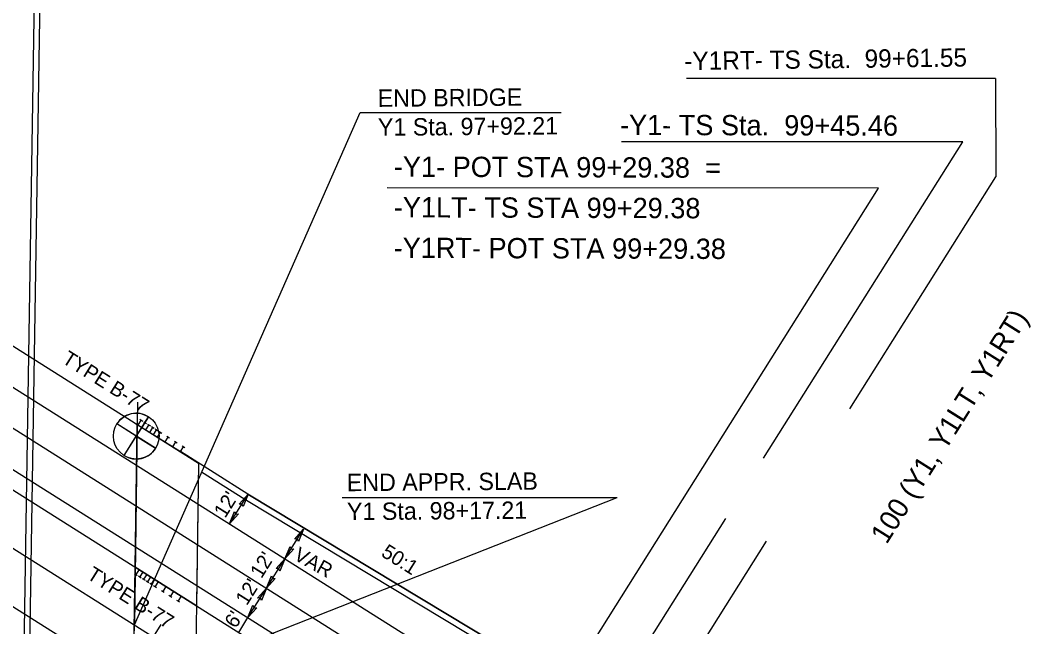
# Model space of a CAD drawing. Extents: x 2389694 to 2405615, y 547005 to 573532.
# Drawn here: x 2397764.3 to 2398113.3, y 553075.7 to 553285 of the extents above; entities that cross this region are included whole.
import ezdxf

# ---------------------------------------------------------------- set-up
doc = ezdxf.new("R2010")
doc.units = 0
for name, color, linetype in [('Boring Cell', 7, 'Continuous'), ('Default', 7, 'Continuous'), ('Old_Level_11', 7, 'Continuous'), ('Old_Level_22', 7, 'Continuous'), ('Prop Approach Slab', 7, 'Continuous'), ('Prop Approach Slab Hatching', 7, 'Continuous'), ('Prop Conc Expressway Gutter', 7, 'Continuous'), ('Prop Dimension', 7, 'Continuous'), ('Prop Dimension Text', 7, 'Continuous'), ('Prop EOT', 7, 'Continuous'), ('Prop Guardrail', 7, 'Continuous'), ('Prop Horizontal Alignment', 7, 'Continuous'), ('Prop Horizontal Alignment Curve and Spiral Data', 7, 'Continuous'), ('Prop Horizontal Alignment Tick Small', 7, 'Continuous'), ('Prop Lane Lines', 7, 'Continuous'), ('Prop SAU III Approach CELL', 7, 'Continuous')]:
    doc.layers.add(name, color=color, linetype=linetype)

# ---------------------------------------------------------------- blocks, each defined once
blk = doc.blocks.new('B02')
at = {"layer": 'Boring Cell'}
for p, q in [((0, -15.81), (0, 15.81)), ((0.1785, 15.81), (0, 15.81)), ((15.81, 0), (-15.81, 0)), ((15.81, 0), (15.81, 0.1785))]:
    blk.add_line(p, q, dxfattribs=at)
for points in [[(0, 15.81), (0, 0), (-15.81, 0)], [(0, -15.81), (0, 0), (15.81, 0)]]:
    blk.add_lwpolyline(points, dxfattribs=at)
blk.add_circle((0, 0), 15.81, dxfattribs=at)
for start, end in [(89.3557361, 180), (270, 0.6442639)]:
    blk.add_arc((0, 0), 15.81, start, end, dxfattribs=at)

msp = doc.modelspace()

# ---------------------------------------------------------------- linework, layer by layer
at = {"layer": 'Default'}
msp.add_line((2397804.86, 553153.2), (2397802.52, 553007.47), dxfattribs=at)
at = {"layer": 'Prop Approach Slab'}
for p, q in [((2397672.16, 553228.99), (2397825.91, 553132.18)), ((2397671.46, 553179.77), (2397825.2, 553082.96)), ((2397804.75, 553145.5), (2397804.04, 553096.29)), ((2397670.86, 553139.97), (2397824.62, 553043.14))]:
    msp.add_line(p, q, dxfattribs=at)
at = {"layer": 'Prop Approach Slab Hatching'}
msp.add_lwpolyline([(2397804.75, 553145.5), (2397825.91, 553132.18), (2397825.2, 553082.96), (2397804.04, 553096.29)], close=True, dxfattribs=at)
at = {"layer": 'Prop Conc Expressway Gutter'}
msp.add_line((2397841.89, 553119.75), (2397927.67, 553068.1), dxfattribs=at)
msp.add_lwpolyline([(2397826.97, 553129.15), (2397841.86, 553119.77)], dxfattribs=at)
at = {"layer": 'Prop Dimension'}
for p, q in [((2397803.75, 553076.38), (2397881.75, 553253.2)), ((2397881.75, 553253.2), (2397951.17, 553253.2)), ((2397804.75, 553145.5), (2397803.75, 553076.38)), ((2397825.91, 553132.18), (2397824.91, 553063.05)), ((2397824.91, 553063.05), (2397970.44, 553120.26)), ((2397836.61, 553111.23), (2397843.02, 553121.41)), ((2397875.49, 553120.26), (2397970.44, 553120.26)), ((2397855.77, 553099.17), (2397862.17, 553109.34)), ((2397849.37, 553089.01), (2397855.77, 553099.17)), ((2397842.98, 553078.86), (2397849.37, 553089.01)), ((2397839.78, 553073.78), (2397842.98, 553078.86)), ((2397802.76, 553007.31), (2397803.75, 553076.38))]:
    msp.add_line(p, q, dxfattribs=at)
for points in [[(2397839.96, 553118.01), (2397843.02, 553121.41), (2397841.28, 553117.15), (2397840.91, 553118.06)], [(2397839.66, 553114.63), (2397836.61, 553111.23), (2397838.34, 553115.49), (2397838.71, 553114.58)], [(2397859.12, 553105.94), (2397862.17, 553109.34), (2397860.44, 553105.08), (2397860.07, 553106)], [(2397858.82, 553102.56), (2397855.77, 553099.17), (2397857.5, 553103.42), (2397857.87, 553102.51)], [(2397852.71, 553095.77), (2397855.77, 553099.17), (2397854.03, 553094.91), (2397853.66, 553095.82)], [(2397852.43, 553092.41), (2397849.37, 553089.01), (2397851.11, 553093.27), (2397851.48, 553092.35)], [(2397846.32, 553085.62), (2397849.37, 553089.01), (2397847.64, 553084.76), (2397847.27, 553085.67)], [(2397846.03, 553082.25), (2397842.98, 553078.86), (2397844.71, 553083.11), (2397845.08, 553082.2)]]:
    msp.add_lwpolyline(points, close=True, dxfattribs=at)
at = {"layer": 'Prop EOT'}
for p, q in [((2397759.5, 552671.75), (2397782.16, 554116.88)), ((2397761.5, 552671.72), (2397784.16, 554116.85)), ((2396983.48, 553620.08), (2397932.08, 553022.75)), ((2397640.1, 553234.97), (2397944.87, 553043.06)), ((2397842.92, 553121.47), (2397928.7, 553069.81)), ((2397825.2, 553082.96), (2397841.06, 553072.97))]:
    msp.add_line(p, q, dxfattribs=at)
at = {"layer": 'Prop Guardrail'}
for p, q in [((2397842.92, 553121.47), (2397819.64, 553136.13)), ((2397928.73, 553069.87), (2397842.92, 553121.47)), ((2397819.91, 553086.29), (2397841.06, 553072.97))]:
    msp.add_line(p, q, dxfattribs=at)
at = {"layer": 'Prop Horizontal Alignment'}
msp.add_line((2396971.22, 553600.62), (2397933.44, 552994.72), dxfattribs=at)
at = {"layer": 'Prop Horizontal Alignment Curve and Spiral Data'}
for p, q in [((2398101.12, 553264.87), (2397994.46, 553264.87)), ((2398101.12, 553264.87), (2398101.23, 553231)), ((2398089.78, 553243), (2397971.93, 553243)), ((2398021.03, 553133.83), (2398089.78, 553243)), ((2398050.8, 553150.91), (2398101.23, 553231)), ((2398060.71, 553227.02), (2397891.09, 553227.1)), ((2397932.88, 553024.02), (2398060.71, 553227.02)), ((2397932.64, 552993.45), (2398007.97, 553113.08)), ((2397933.99, 552965.41), (2398022.02, 553105.21))]:
    msp.add_line(p, q, dxfattribs=at)
at = {"layer": 'Prop Horizontal Alignment Tick Small'}
msp.add_line((2397810.35, 553072.23), (2397813.01, 553076.46), dxfattribs=at)
at = {"layer": 'Prop Lane Lines'}
msp.add_line((2396989.87, 553630.23), (2397938.47, 553032.9), dxfattribs=at)
at = {"layer": 'Prop SAU III Approach CELL'}
for p, q in [((2397803.77, 553146.12), (2397819.64, 553136.13)), ((2397805.09, 553145.29), (2397806.16, 553146.98)), ((2397805.67, 553147.28), (2397806.64, 553146.67)), ((2397806.41, 553144.45), (2397807.48, 553146.15)), ((2397806.99, 553146.45), (2397807.96, 553145.84)), ((2397807.74, 553143.62), (2397808.8, 553145.31)), ((2397808.32, 553145.62), (2397809.29, 553145.01)), ((2397809.64, 553144.79), (2397810.61, 553144.18)), ((2397809.06, 553142.79), (2397810.12, 553144.48)), ((2397810.38, 553141.96), (2397811.45, 553143.65)), ((2397810.96, 553143.95), (2397811.93, 553143.34)), ((2397811.7, 553141.12), (2397812.77, 553142.82)), ((2397812.28, 553143.12), (2397813.25, 553142.51)), ((2397814.35, 553139.46), (2397815.41, 553141.15)), ((2397814.93, 553141.46), (2397815.9, 553140.85)), ((2397816.99, 553137.79), (2397818.06, 553139.49)), ((2397817.57, 553139.79), (2397818.54, 553139.18)), ((2397819.64, 553136.13), (2397820.7, 553137.82)), ((2397820.22, 553138.13), (2397821.19, 553137.52)), ((2397804.04, 553096.29), (2397819.91, 553086.29)), ((2397803.81, 553094.07), (2397804.78, 553093.45)), ((2397805.36, 553095.45), (2397804.3, 553093.76)), ((2397805.13, 553093.23), (2397806.1, 553092.62)), ((2397806.69, 553094.62), (2397805.62, 553092.93)), ((2397806.46, 553092.4), (2397807.43, 553091.79)), ((2397808.01, 553093.79), (2397806.94, 553092.09)), ((2397809.33, 553092.95), (2397808.26, 553091.26)), ((2397807.78, 553091.57), (2397808.75, 553090.96)), ((2397809.1, 553090.74), (2397810.07, 553090.12)), ((2397810.65, 553092.12), (2397809.59, 553090.43)), ((2397810.42, 553089.9), (2397811.39, 553089.29)), ((2397811.97, 553091.29), (2397810.91, 553089.6)), ((2397814.62, 553089.62), (2397813.55, 553087.93)), ((2397813.07, 553088.24), (2397814.04, 553087.63)), ((2397815.71, 553086.57), (2397816.68, 553085.96)), ((2397817.26, 553087.96), (2397816.2, 553086.27)), ((2397819.91, 553086.29), (2397818.84, 553084.6)), ((2397818.36, 553084.91), (2397819.33, 553084.3))]:
    msp.add_line(p, q, dxfattribs=at)

# ---------------------------------------------------------------- block references
at = {"layer": 'Boring Cell', "xscale": 0.5, "yscale": 0.5, "rotation": -32.16749301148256}
msp.add_blockref('B02', (2397804.4, 553141.49), dxfattribs=at)

# ---------------------------------------------------------------- texts
at = {"layer": 'Old_Level_11'}
for s, p in [('END BRIDGE', (2397887.79, 553255.09)), ('Y1 Sta. 97+92.21', (2397887.87, 553245.09))]:
    msp.add_text(s, height=6, rotation=0.463, dxfattribs=at).set_placement(p)
at = {"layer": 'Old_Level_22'}
for s, p in [('-Y1- POT STA 99+29.38  =', (2397893.38, 553230.98)), ('-Y1LT- TS STA 99+29.38', (2397893.34, 553216.98)), ('-Y1RT- POT STA 99+29.38 ', (2397893.29, 553202.98))]:
    msp.add_text(s, height=7, rotation=359.8114, dxfattribs=at).set_placement(p)
at = {"layer": 'Prop Dimension Text'}
for s, height, rotation, p in [('TYPE B-77', 5, 327.8032, (2397778.45, 553167.01)), ('END APPR. SLAB', 6, 0.463, (2397877.12, 553122.47)), ("12'", 5, 57.9134, (2397835.12, 553112.94)), ('Y1 Sta. 98+17.21', 6, 0.463, (2397877.2, 553112.48)), ('VAR', 5, 330.8322, (2397858.42, 553099.11)), ('50:1', 5, 327.8032, (2397888.66, 553100.28)), ("12'", 5, 57.9134, (2397847.63, 553092.1)), ('TYPE B-77', 5, 327.8032, (2397787.02, 553092.56)), ("12'", 5, 57.9134, (2397842.59, 553082.78)), ("6'", 5, 57.9134, (2397838.8, 553074.87))]:
    msp.add_text(s, height=height, rotation=rotation, dxfattribs=at).set_placement(p)
at = {"layer": 'Prop Horizontal Alignment Curve and Spiral Data'}
for s, height, rotation, p in [('-Y1RT- TS Sta.  99+61.55', 6.3, 0.7298, (2397993.68, 553267.77)), ('-Y1- TS Sta.  99+45.46', 7, 359.8632, (2397971.45, 553245.37)), ('100 (Y1, Y1LT, Y1RT)', 7, 57.8972, (2398063.51, 553103.88))]:
    msp.add_text(s, height=height, rotation=rotation, dxfattribs=at).set_placement(p)

doc.saveas('drawing.dxf')
